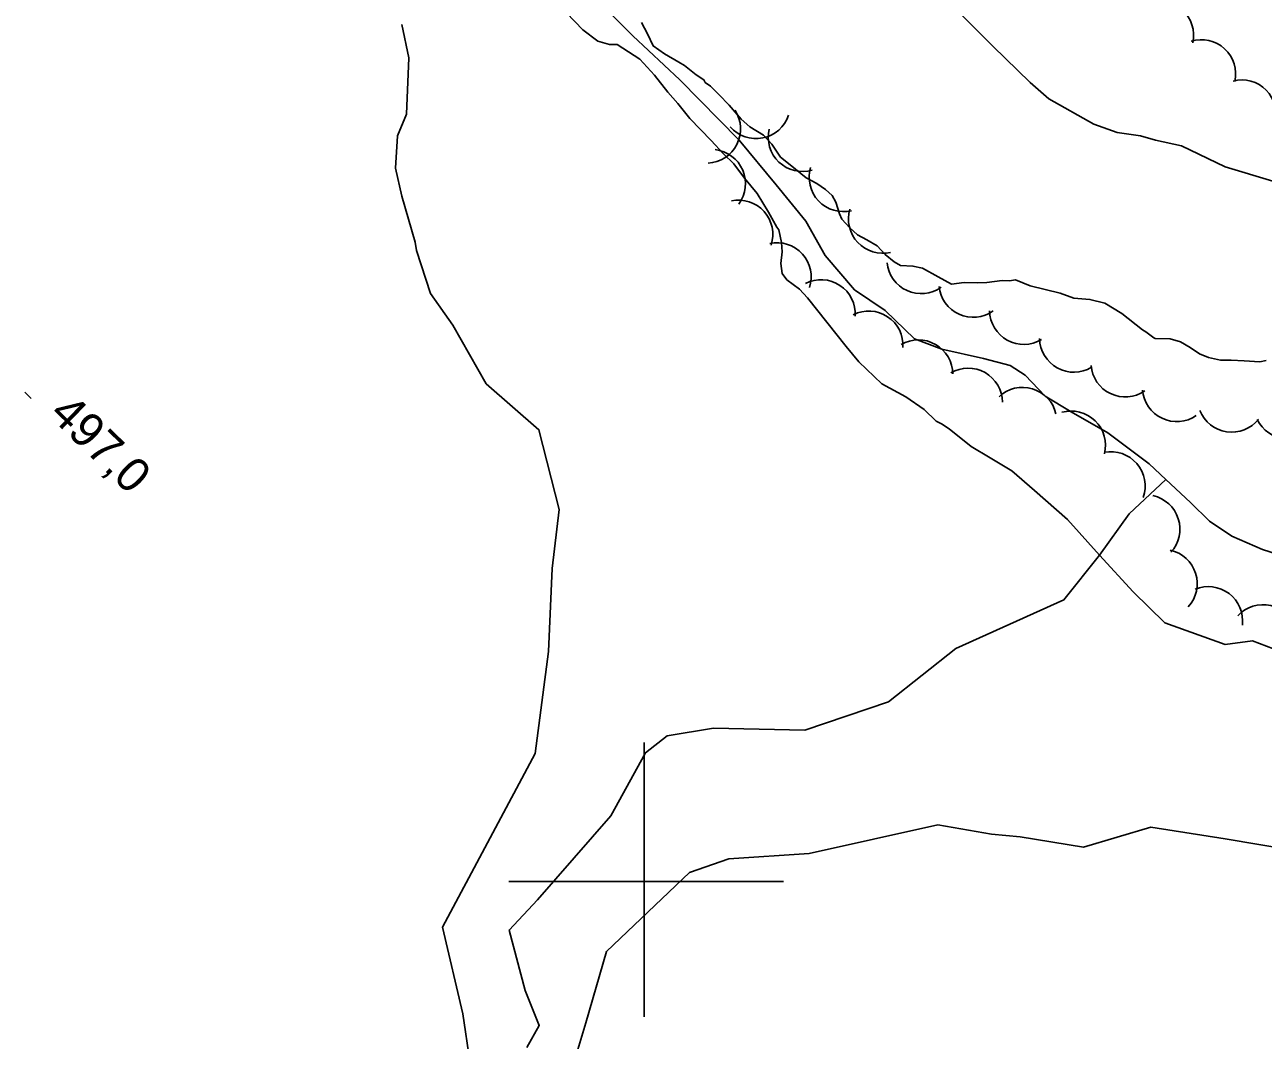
# Model space of a CAD drawing. Extents: x 642515 to 647219, y 6080136 to 6084356.
# Drawn here: x 643745.8 to 643854.1, y 6081186.1 to 6081274.9 of the extents above; entities that cross this region are included whole.
import ezdxf

# ---------------------------------------------------------------- set-up
doc = ezdxf.new("R2010")
doc.units = 0
for name, color, linetype in [('Level 2', 7, 'Continuous'), ('Level 3', 7, 'Continuous'), ('Level 4', 7, 'Continuous'), ('Level 44', 7, 'Continuous'), ('Level 61', 7, 'Continuous')]:
    doc.layers.add(name, color=color, linetype=linetype)

msp = doc.modelspace()

# ---------------------------------------------------------------- linework, layer by layer
at = {"layer": 'Level 2'}
for points in [[(643823.89, 6081279.62), (643830.48, 6081273.03), (643833.75, 6081269.87)], [(643793.19, 6081275.95), (643794.62, 6081274.47), (643795.93, 6081273.47), (643796.96, 6081273.18), (643797.64, 6081273.18), (643799.62, 6081271.91), (643800.88, 6081270.5), (643802.07, 6081269.01), (643802.94, 6081268.02), (643803.99, 6081266.72), (643805.85, 6081264.79), (643806.94, 6081263.62), (643807.84, 6081262.75), (643808.77, 6081261.49), (643809.87, 6081260.15), (643810.86, 6081258.53), (643811.59, 6081257.21), (643811.77, 6081256.98), (643812.01, 6081255.87), (643812.06, 6081255.07), (643811.93, 6081254.05), (643812.07, 6081253.17), (643812.47, 6081252.6), (643813.57, 6081251.79), (643814.27, 6081251.03), (643817.65, 6081246.78), (643818.75, 6081245.45), (643820.77, 6081243.53), (643822.86, 6081242.38), (643824.46, 6081241.28), (643825.53, 6081240.26), (643825.99, 6081240.01), (643826.66, 6081239.57), (643828.58, 6081238.05), (643830.25, 6081237.04), (643832.14, 6081235.91), (643834.11, 6081234.19), (643837.01, 6081231.65), (643839.8, 6081228.53), (643842.75, 6081225.34), (643845.51, 6081222.63), (643850.78, 6081220.73), (643853.17, 6081221.04), (643857.47, 6081219.4)], [(643785.36, 6081180.14), (643784.15, 6081188.42), (643782.35, 6081196.02), (643790.47, 6081211.19), (643791.63, 6081220.11), (643791.94, 6081227.36), (643792.55, 6081232.54), (643790.79, 6081239.5), (643786.18, 6081243.53), (643783.26, 6081248.64), (643781.31, 6081251.41), (643780.09, 6081255.18), (643779.96, 6081255.9), (643778.8, 6081259.92), (643778.24, 6081262.37), (643778.44, 6081265.2), (643779.2, 6081267.1), (643779.43, 6081272.01), (643778.82, 6081274.95)], [(643807.42, 6081267.88), (643806.51, 6081268.82), (643805.78, 6081269.54), (643805.31, 6081269.87), (643805.21, 6081270.11), (643804.54, 6081270.55), (643803.52, 6081271.36), (643803.02, 6081271.65), (643801.76, 6081272.37), (643800.79, 6081273.07), (643800.28, 6081274.13), (643799.77, 6081275.1)], [(643833.75, 6081269.87), (643835.37, 6081268.45), (643839.29, 6081266.22), (643841.35, 6081265.48), (643843.37, 6081265.21), (643844.69, 6081264.82), (643846.97, 6081264.32), (643850.78, 6081262.49), (643854.96, 6081261.24)], [(643854.36, 6081245.56), (643853.81, 6081245.45), (643852.44, 6081245.52), (643851.3, 6081245.6), (643850.38, 6081245.58), (643849.32, 6081245.83), (643848.53, 6081246.14), (643847.73, 6081246.69), (643846.89, 6081247.2), (643845.99, 6081247.46), (643844.66, 6081247.49), (643844.54, 6081247.53), (643843.86, 6081248.05), (643843.57, 6081248.23), (643841.74, 6081249.68), (643840.27, 6081250.58), (643838.96, 6081250.9), (643837.55, 6081251.01), (643836.35, 6081251.45), (643833.74, 6081252.08), (643832.46, 6081252.6), (643831.94, 6081252.53), (643831.29, 6081252.56), (643829.94, 6081252.39), (643829.14, 6081252.34), (643827.97, 6081252.38), (643826.85, 6081252.23), (643825.68, 6081252.87), (643824.31, 6081253.63), (643823.49, 6081253.82), (643822.4, 6081253.86), (643821.86, 6081254.19), (643821.05, 6081254.82), (643820.35, 6081255.58), (643819.47, 6081256.12), (643818.64, 6081256.55), (643817.96, 6081257.15), (643817.26, 6081257.91), (643817.07, 6081258.38), (643816.76, 6081259.4), (643816.44, 6081259.99), (643815.84, 6081260.51), (643815.08, 6081261.02), (643814.16, 6081261.53), (643812.76, 6081262.68), (643811.91, 6081263.35), (643811.15, 6081264.46), (643810.41, 6081265.26), (643809.23, 6081265.99), (643808.46, 6081266.66), (643807.42, 6081267.88)], [(643825.65, 6081204.96), (643814.42, 6081202.45), (643807.39, 6081201.98), (643803.94, 6081200.79), (643796.7, 6081193.88), (643794.88, 6081187.64), (643793.31, 6081182.4)], [(643859.96, 6081202.18), (643850.78, 6081203.74), (643844.29, 6081204.76), (643838.39, 6081203), (643832.87, 6081203.92), (643830.36, 6081204.15), (643825.65, 6081204.96)]]:
    msp.add_lwpolyline(points, dxfattribs=at)
at = {"layer": 'Level 3'}
msp.add_line((643745.84, 6081242.79), (643746.41, 6081242.23), dxfattribs=at)
at = {"layer": 'Level 4'}
for points in [[(643857.18, 6081228.04), (643854.05, 6081229.04), (643851.36, 6081230.19), (643849.42, 6081231.51), (643847.74, 6081233.13), (643845.6, 6081235.14), (643844.13, 6081236.52), (643840.53, 6081239.22), (643837.31, 6081241.06), (643835.04, 6081242.45), (643833.31, 6081244.27), (643832, 6081245.11), (643829.67, 6081245.72), (643826.02, 6081246.56), (643823.63, 6081247.45), (643821.05, 6081249.94), (643818.39, 6081251.74), (643815.82, 6081254.75), (643814.13, 6081257.74), (643811.54, 6081260.91), (643808.3, 6081264.81), (643803.12, 6081270.1), (643799, 6081273.94), (643794.47, 6081278.51)], [(643789.74, 6081185.49), (643790.82, 6081187.41), (643789.58, 6081190.46), (643788.18, 6081195.76), (643790.66, 6081198.41), (643797.08, 6081205.75), (643800.1, 6081211.26), (643802.01, 6081212.75), (643806.06, 6081213.42), (643814.03, 6081213.23), (643821.35, 6081215.72), (643827.23, 6081220.37), (643836.68, 6081224.62), (643839.8, 6081228.53), (643842.38, 6081232.16), (643845.6, 6081235.14)]]:
    msp.add_lwpolyline(points, dxfattribs=at)
at = {"layer": 'Level 44'}
for centre, start, end in [((643845.02, 6081274), 347.3625, 107.3405), ((643848.7, 6081270.61), 347.3625, 107.3405), ((643852.23, 6081267.09), 344.4844, 104.4624), ((643805.42, 6081265.81), 272.9076, 32.8856), ((643809.77, 6081267.96), 221.3313, 341.3092), ((643813.84, 6081265.08), 166.3656, 286.3435), ((643805.85, 6081261.02), 323.3734, 83.3514), ((643817.42, 6081261.57), 163.3356, 283.3135), ((643808.24, 6081256.58), 341.9936, 101.9716), ((643820.85, 6081257.93), 163.3356, 283.3135), ((643811.59, 6081252.86), 341.9936, 101.9716), ((643824.21, 6081254.4), 185.5774, 305.5553), ((643815.45, 6081249.62), 356.6731, 116.6511), ((643828.76, 6081252.33), 185.5774, 305.5553), ((643819.62, 6081246.88), 356.6731, 116.6511), ((643833.19, 6081249.96), 181.0648, 301.0428), ((643823.97, 6081244.36), 0.406, 120.384), ((643837.56, 6081247.53), 181.0648, 301.0428), ((643828.31, 6081241.89), 0.406, 120.384), ((643842.05, 6081245.37), 184.5052, 304.4831), ((643833.07, 6081240.21), 13.3372, 133.3152), ((643846.56, 6081243.21), 184.5052, 304.4831), ((643837.32, 6081238.14), 345.7116, 105.6896), ((643851.36, 6081242.29), 201.3862, 321.3642), ((643856.3, 6081241.69), 205.2325, 325.2104), ((643840.79, 6081234.58), 340.7373, 100.7152), ((643843.83, 6081230.81), 317.6628, 77.6407), ((643845.34, 6081226.04), 317.6628, 77.6407), ((643849.31, 6081222.79), 352.7803, 112.7582), ((643854.11, 6081221.21), 17.39, 137.3679)]:
    msp.add_arc(centre, 3, start, end, dxfattribs=at)
at = {"layer": 'Level 61'}
for p, q in [((643800, 6081212.16), (643800, 6081188.16)), ((643812.16, 6081200), (643788.16, 6081200))]:
    msp.add_line(p, q, dxfattribs=at)

# ---------------------------------------------------------------- texts
at = {"layer": 'Level 3'}
msp.add_text('497,0', height=3, rotation=315.59, dxfattribs=at).set_placement((643747.87, 6081240.75))

doc.saveas('drawing.dxf')
